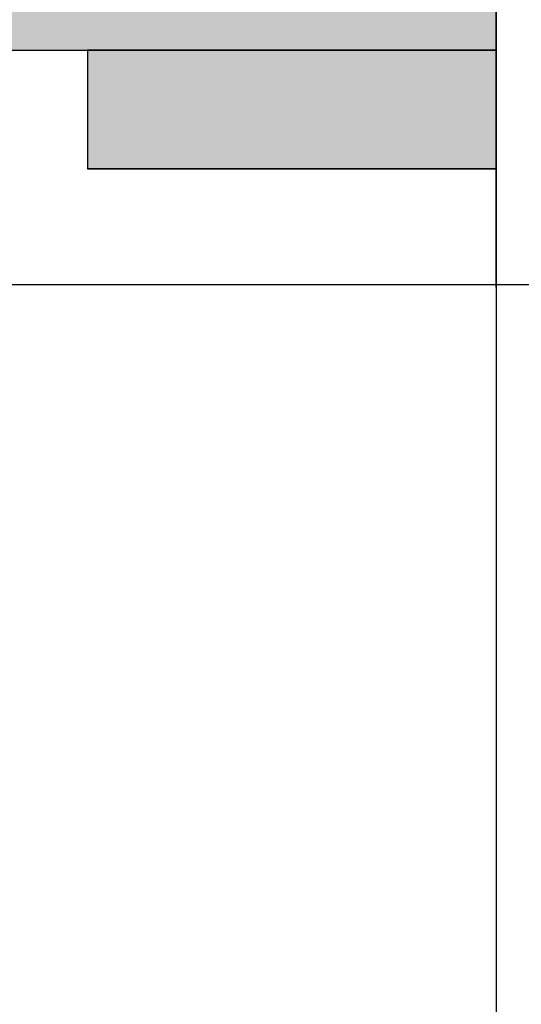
# Model space of a CAD drawing. Extents: x 2 to 87, y -108 to 11.
# Tile 324 of 352: x 49.911 to 50.034, y -30.126 to -29.885. Entities that reach past the tile are written whole.
import ezdxf

# ---------------------------------------------------------------- set-up
doc = ezdxf.new("R2010")
doc.units = 0
doc.header["$MEASUREMENT"] = 0
doc.linetypes.add('$BER_SCHNITTEBENE_1_2_', pattern=[1.001, 0.001, -1])
doc.linetypes.add('DOT', pattern=[0.25, 0, -0.25])
for name, color, linetype in [('18', 7, 'CONTINUOUS'), ('2', 7, 'CONTINUOUS'), ('23', 7, 'CONTINUOUS'), ('25', 7, 'CONTINUOUS'), ('6', 7, 'CONTINUOUS'), ('8', 7, 'CONTINUOUS')]:
    doc.layers.add(name, color=color, linetype=linetype)

msp = doc.modelspace()

# ---------------------------------------------------------------- linework, layer by layer
at = {"layer": '18', "color": 1, "linetype": 'DOT'}
msp.add_lwpolyline([(49.6276, -29.8927), (50.0276, -29.8927), (50.0276, -31.0507), (49.6276, -31.0507)], close=True, dxfattribs=at)
at = {"layer": '2', "color": 62, "linetype": 'Continuous'}
for p, q in [((50.0276, -29.8927), (50.0276, -22.2031)), ((49.6276, -29.8927), (50.0276, -29.8927)), ((50.0276, -29.9217), (50.0276, -31.0247))]:
    msp.add_line(p, q, dxfattribs=at)
at = {"layer": '23', "color": 62, "linetype": 'Continuous'}
msp.add_line((50.8972, -29.9501), (49.8656, -29.9501), dxfattribs=at)
msp.add_arc((49.86555, -29.95005), 1.03161, 270, 360, dxfattribs=at)
at = {"layer": '25', "color": 62, "linetype": 'Continuous'}
for p, q in [((50.0276, -29.8075), (50.0276, -29.8927)), ((49.6276, -29.8927), (50.0276, -29.8927)), ((50.0276, -29.8927), (49.9276, -29.8927)), ((49.9276, -29.8927), (49.9276, -29.9217)), ((50.0276, -29.8927), (50.0276, -29.9217)), ((50.0276, -29.9217), (49.9276, -29.9217))]:
    msp.add_line(p, q, dxfattribs=at)
for p in [(49.9276, -29.8927), (50.0276, -29.9217)]:
    msp.add_point(p, dxfattribs=at)
for points in [[(49.6276, -29.8075), (49.6276, -29.8927), (50.0276, -29.8927)], [(49.6276, -29.8075), (50.0276, -29.8075), (50.0276, -29.8927)], [(49.6276, -29.8927), (49.6276, -29.8927), (50.0276, -29.8927)], [(49.9276, -29.8927), (49.9276, -29.8927), (50.0276, -29.8927)], [(49.9276, -29.8927), (49.9276, -29.9217), (50.0276, -29.9217)], [(49.9276, -29.8927), (50.0276, -29.8927), (50.0276, -29.9217)], [(49.9276, -29.9217), (50.0276, -29.9217), (50.0276, -29.9217)]]:
    msp.add_solid(points, dxfattribs=at)
at = {"layer": '6', "color": 62, "linetype": 'Continuous'}
for p, q in [((49.9276, -29.8927), (49.9276, -29.9217)), ((50.0276, -29.8927), (49.9276, -29.8927)), ((50.0276, -29.9217), (50.0276, -29.8927)), ((49.9276, -29.9217), (50.0276, -29.9217))]:
    msp.add_line(p, q, dxfattribs=at)
at = {"layer": '8', "color": 62, "linetype": '$BER_SCHNITTEBENE_1_2_'}
msp.add_line((50.0276, -31.0507), (50.0276, -29.8927), dxfattribs=at)

doc.saveas('drawing.dxf')
